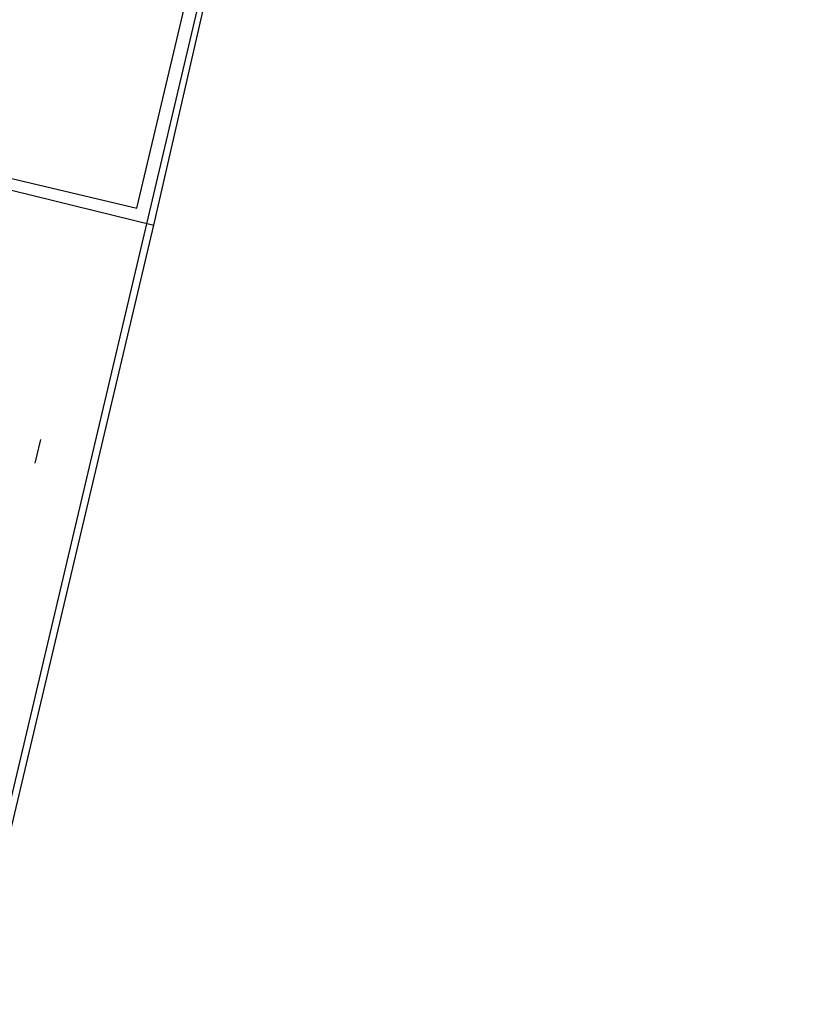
# Model space of a CAD drawing. Header units: feet. Extents: x -79 to 198, y -22 to 181.
# Tile 307 of 318: x 108.775 to 109.389, y 157.212 to 157.978. Entities that reach past the tile are written whole.
import ezdxf

# ---------------------------------------------------------------- set-up
doc = ezdxf.new("R2010")
doc.units = ezdxf.units.FT
doc.layers.add('A-LINEA', color=7, linetype='CONTINUOUS')

msp = doc.modelspace()

# ---------------------------------------------------------------- linework, layer by layer
at = {"layer": 'A-LINEA'}
for p, q in [((107, 149.8844), (108.88, 157.8178)), ((108.7917, 157.651), (108.7873, 157.6327))]:
    msp.add_line(p, q, dxfattribs=at)
for points in [[(108.0667, 158.0178), (108.88, 157.8178), (109.0667, 158.6311), (108.2533, 158.8178), (108.0667, 158.0178)], [(109.6, 158.8044), (109.1067, 158.8044), (108.6533, 156.8844), (107, 149.8844)], [(108.08, 158.0178), (108.8667, 157.8311), (109.0533, 158.6178), (108.2667, 158.8044), (108.08, 158.0178)]]:
    msp.add_lwpolyline(points, dxfattribs=at)

doc.saveas('drawing.dxf')
